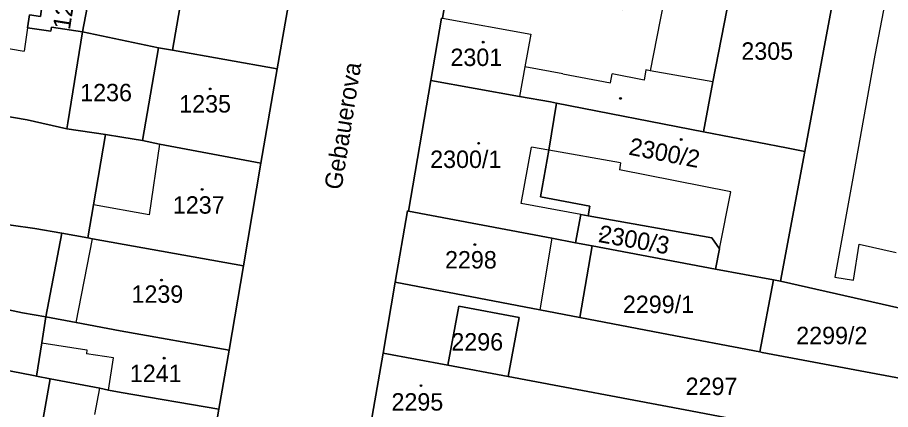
# Model space of a CAD drawing. Extents: x -596233 to -595156, y -1161235 to -1159375.
# Drawn here: x -595955.6 to -595870.4, y -1160403.4 to -1160365.1 of the extents above; entities that cross this region are included whole.
import ezdxf

# ---------------------------------------------------------------- set-up
doc = ezdxf.new("R2010")
doc.units = 0
for name, color, linetype in [('KN_CAR_KR', 7, 'Continuous'), ('KN_KULTURY', 7, 'Continuous'), ('KN_PARC_CIS_POZ', 7, 'Continuous'), ('KN_PARC_CIS_STAV', 7, 'Continuous'), ('KN_PARC_PLOCHA', 7, 'Continuous'), ('KN_ULICE', 7, 'Continuous'), ('parcely_l', 7, 'Continuous')]:
    doc.layers.add(name, color=color, linetype=linetype)

msp = doc.modelspace()

# ---------------------------------------------------------------- linework, layer by layer
at = {"layer": 'KN_CAR_KR'}
for points in [[(-595868.22, -1160349.65), (-595871.9, -1160368.79)], [(-595889.87, -1160350.04), (-595893.84, -1160370.31)], [(-595914.14, -1160365.19), (-595905.52, -1160366.75)], [(-595954.66, -1160366.13), (-595954.99, -1160368.39)], [(-595905.52, -1160366.75), (-595906.09, -1160369.92)], [(-595957.69, -1160367.94), (-595954.99, -1160368.39)], [(-595871.9, -1160368.79), (-595874.13, -1160381.14)], [(-595906.09, -1160369.92), (-595906.61, -1160372.81)], [(-595902.37, -1160370.62), (-595906.09, -1160369.92)], [(-595902.37, -1160370.62), (-595897.74, -1160371.49)], [(-595897.74, -1160371.49), (-595897.57, -1160370.62)], [(-595894.45, -1160371.24), (-595897.57, -1160370.62)], [(-595894.27, -1160370.23), (-595894.45, -1160371.24)], [(-595893.84, -1160370.31), (-595894.27, -1160370.23)], [(-595887.73, -1160371.4), (-595893.84, -1160370.31)], [(-595941.77, -1160377.47), (-595942.79, -1160384.37)], [(-595906.46, -1160383.27), (-595905.45, -1160377.76)], [(-595903.75, -1160378.06), (-595905.45, -1160377.76)], [(-595896.74, -1160379.29), (-595903.75, -1160378.06)], [(-595896.74, -1160379.29), (-595896.86, -1160379.97)], [(-595885.96, -1160382.12), (-595896.86, -1160379.97)], [(-595874.13, -1160381.14), (-595875.81, -1160390.47)], [(-595887.09, -1160387.68), (-595885.96, -1160382.12)], [(-595942.79, -1160384.37), (-595948.21, -1160383.39)], [(-595900.62, -1160384.34), (-595906.46, -1160383.27)], [(-595949.9, -1160394.89), (-595948.32, -1160386.71)], [(-595903.44, -1160386.64), (-595904.64, -1160393.63)], [(-595873.99, -1160390.75), (-595873.45, -1160387.23)], [(-595873.45, -1160387.23), (-595869.81, -1160388.06)], [(-595875.81, -1160390.47), (-595873.99, -1160390.75)], [(-595953.27, -1160396.87), (-595948.86, -1160397.56)], [(-595948.86, -1160397.56), (-595948.91, -1160397.93)], [(-595946.27, -1160398.34), (-595948.91, -1160397.93)], [(-595946.76, -1160401.47), (-595946.27, -1160398.34)], [(-595948.08, -1160403.86), (-595947.61, -1160401.3)]]:
    msp.add_lwpolyline(points, dxfattribs=at)
at = {"layer": 'KN_KULTURY'}
for centre, radius in [((-595910.15, -1160367.52), 0.09), ((-595910.15, -1160367.52), 0.0398), ((-595936.81, -1160372.09), 0.09), ((-595936.81, -1160372.09), 0.0398), ((-595896.75, -1160373.01), 0.09), ((-595896.75, -1160373.01), 0.0398), ((-595890.81, -1160377.03), 0.09), ((-595890.81, -1160377.03), 0.0398), ((-595910.6, -1160377.39), 0.09), ((-595910.6, -1160377.39), 0.0398), ((-595937.61, -1160381.89), 0.09), ((-595937.61, -1160381.89), 0.0398), ((-595898.67, -1160386.24), 0.09), ((-595898.67, -1160386.24), 0.0398), ((-595910.97, -1160387.28), 0.09), ((-595910.97, -1160387.28), 0.0398), ((-595941.58, -1160390.74), 0.09), ((-595941.58, -1160390.74), 0.0398), ((-595941.31, -1160398.36), 0.09), ((-595941.31, -1160398.36), 0.0398), ((-595916.23, -1160401.04), 0.09), ((-595916.23, -1160401.04), 0.0398)]:
    msp.add_circle(centre, radius, dxfattribs=at)
at = {"layer": 'KN_PARC_PLOCHA'}
msp.add_lwpolyline([(-595936.95, -1160409.15), (-595935.96, -1160403.35), (-595934.97, -1160397.57), (-595933.57, -1160389.36), (-595931.86, -1160379.32), (-595930.29, -1160370.12), (-595928.51, -1160360.08), (-595926.41, -1160348.28), (-595923.27, -1160330.39), (-595924.62, -1160328.33), (-595906.3, -1160331.8), (-595908.54, -1160333.27), (-595912.2, -1160353.75), (-595913.47, -1160361.26), (-595914.14, -1160365.19), (-595914.24, -1160365.17), (-595915.27, -1160371.25), (-595917.44, -1160384), (-595917.55, -1160383.99), (-595918.74, -1160390.93), (-595919.92, -1160397.86), (-595921.23, -1160405.32)], dxfattribs=at)
for points in [[(-595858.59, -1160340.56), (-595860.41, -1160351.1), (-595860.54, -1160351.8), (-595861.06, -1160355.69), (-595862.48, -1160364.12), (-595863.62, -1160370.91), (-595863.68, -1160371.29), (-595864.11, -1160374.06), (-595866.8, -1160388.74), (-595867.74, -1160393.87), (-595881.13, -1160390.85), (-595878.76, -1160378.19), (-595876.93, -1160368.38), (-595875.78, -1160362.24), (-595875.17, -1160358.96), (-595873.01, -1160347.61), (-595871.3, -1160338.04), (-595863.4, -1160339.61), (-595863.37, -1160339.46), (-595858.55, -1160340.36)], [(-595884.55, -1160354.96), (-595885.25, -1160358.7), (-595887.73, -1160371.4), (-595888.63, -1160376.26), (-595902.99, -1160373.46), (-595903.58, -1160373.35), (-595906.61, -1160372.81), (-595915.27, -1160371.25), (-595914.24, -1160365.17), (-595914.14, -1160365.19), (-595913.47, -1160361.26), (-595909.93, -1160361.9), (-595899.99, -1160363.69), (-595896.51, -1160364.32), (-595895.69, -1160359.73), (-595895.41, -1160358.18), (-595893.82, -1160349.33), (-595889.87, -1160350.04), (-595886.71, -1160350.6), (-595886.36, -1160350.66), (-595887.05, -1160354.52)], [(-595953.6, -1160355.87), (-595954.36, -1160360.11), (-595953.85, -1160360.19), (-595953.95, -1160360.94), (-595952.86, -1160361.09), (-595953.4, -1160365.01), (-595954.48, -1160364.85), (-595954.66, -1160366.13), (-595952.39, -1160366.46), (-595952.33, -1160366.06), (-595949.28, -1160366.52), (-595950.73, -1160375.39), (-595950.82, -1160375.97), (-595954.71, -1160375.09), (-595962.73, -1160373.73), (-595965.67, -1160373.22), (-595965.61, -1160372.84), (-595963.77, -1160363.74), (-595962.8, -1160357.46), (-595962.34, -1160354.51)], [(-595947.44, -1160356.83), (-595949.28, -1160366.52), (-595952.33, -1160366.06), (-595952.39, -1160366.46), (-595954.66, -1160366.13), (-595954.48, -1160364.85), (-595953.4, -1160365.01), (-595952.86, -1160361.09), (-595953.95, -1160360.94), (-595953.85, -1160360.19), (-595954.36, -1160360.11), (-595953.6, -1160355.87)], [(-595938.78, -1160358.32), (-595940.5, -1160368.3), (-595941.87, -1160368.06), (-595949.28, -1160366.52), (-595947.44, -1160356.83)], [(-595928.51, -1160360.08), (-595930.29, -1160370.12), (-595940.5, -1160368.3), (-595938.78, -1160358.32)], [(-595875.78, -1160362.24), (-595876.93, -1160368.38), (-595878.76, -1160378.19), (-595880.55, -1160377.83), (-595888.63, -1160376.26), (-595887.73, -1160371.4), (-595885.25, -1160358.7), (-595880.27, -1160359.55), (-595879.67, -1160360.45), (-595879.9, -1160361.37)], [(-595941.87, -1160368.06), (-595943.42, -1160377.13), (-595945.45, -1160376.78), (-595947.03, -1160376.54), (-595950.82, -1160375.97), (-595950.73, -1160375.39), (-595949.28, -1160366.52)], [(-595940.5, -1160368.3), (-595930.29, -1160370.12), (-595931.86, -1160379.32), (-595941.77, -1160377.47), (-595943.42, -1160377.13), (-595941.87, -1160368.06)], [(-595978.26, -1160371.01), (-595965.67, -1160373.22), (-595962.73, -1160373.73), (-595954.71, -1160375.09), (-595950.82, -1160375.97), (-595947.03, -1160376.54), (-595948.21, -1160383.39), (-595948.77, -1160386.63), (-595951.3, -1160386.17), (-595953.93, -1160385.7), (-595956.25, -1160385.38), (-595973.67, -1160382.06), (-595981.73, -1160380.52), (-595983.4, -1160380.2), (-595981.76, -1160370.4)], [(-595902.99, -1160373.46), (-595903.75, -1160378.06), (-595904.55, -1160382.61), (-595899.73, -1160383.52), (-595899.91, -1160384.47), (-595900.62, -1160384.34), (-595901.14, -1160387.1), (-595903.44, -1160386.64), (-595917.44, -1160384), (-595915.27, -1160371.25), (-595906.61, -1160372.81), (-595903.58, -1160373.35)], [(-595888.63, -1160376.26), (-595880.55, -1160377.83), (-595878.76, -1160378.19), (-595881.13, -1160390.85), (-595881.8, -1160390.72), (-595887.48, -1160389.69), (-595887.09, -1160387.68), (-595887.82, -1160386.63), (-595899.91, -1160384.47), (-595899.73, -1160383.52), (-595904.55, -1160382.61), (-595903.75, -1160378.06), (-595902.99, -1160373.46)], [(-595943.42, -1160377.13), (-595941.77, -1160377.47), (-595931.86, -1160379.32), (-595933.57, -1160389.36), (-595948.32, -1160386.71), (-595948.77, -1160386.63), (-595948.21, -1160383.39), (-595947.03, -1160376.54), (-595945.45, -1160376.78)], [(-595951.3, -1160386.17), (-595952.87, -1160394.33), (-595955.16, -1160393.93), (-595965.24, -1160391.78), (-595965.67, -1160393.56), (-595975.37, -1160391.9), (-595973.67, -1160382.06), (-595956.25, -1160385.38), (-595953.93, -1160385.7)], [(-595917.44, -1160384), (-595903.44, -1160386.64), (-595901.14, -1160387.1), (-595899.51, -1160387.41), (-595900.72, -1160394.38), (-595904.64, -1160393.63), (-595918.74, -1160390.93), (-595917.55, -1160383.99)], [(-595899.91, -1160384.47), (-595887.82, -1160386.63), (-595887.09, -1160387.68), (-595887.48, -1160389.69), (-595899.51, -1160387.41), (-595901.14, -1160387.1), (-595900.62, -1160384.34)], [(-595948.77, -1160386.63), (-595948.32, -1160386.71), (-595933.57, -1160389.36), (-595934.97, -1160397.57), (-595945.61, -1160395.69), (-595949.9, -1160394.89), (-595952.87, -1160394.33), (-595951.3, -1160386.17)], [(-595887.48, -1160389.69), (-595881.8, -1160390.72), (-595883.15, -1160397.75), (-595892.74, -1160395.91), (-595900.72, -1160394.38), (-595899.51, -1160387.41)], [(-595900.72, -1160394.38), (-595892.74, -1160395.91), (-595883.15, -1160397.75), (-595882.92, -1160397.8), (-595868.8, -1160400.45), (-595862.55, -1160401.69), (-595864.25, -1160404.89), (-595865.9, -1160408.01), (-595873.02, -1160406.69), (-595875.63, -1160406.2), (-595878.11, -1160405.74), (-595890.43, -1160403.4), (-595907.71, -1160400.15), (-595906.63, -1160394.38), (-595912.54, -1160393.29), (-595913.62, -1160399.04), (-595919.92, -1160397.86), (-595918.74, -1160390.93), (-595904.64, -1160393.63)], [(-595881.13, -1160390.85), (-595867.74, -1160393.87), (-595868.8, -1160400.45), (-595882.92, -1160397.8), (-595883.15, -1160397.75), (-595881.8, -1160390.72)], [(-595952.87, -1160394.33), (-595953.27, -1160396.87), (-595953.78, -1160400.11), (-595954.06, -1160400.06), (-595966.36, -1160397.68), (-595965.67, -1160393.56), (-595965.24, -1160391.78), (-595955.16, -1160393.93)], [(-595907.71, -1160400.15), (-595913.62, -1160399.04), (-595912.54, -1160393.29), (-595906.63, -1160394.38)], [(-595934.97, -1160397.57), (-595935.96, -1160403.35), (-595945.51, -1160401.71), (-595946.76, -1160401.47), (-595947.61, -1160401.3), (-595952.44, -1160400.37), (-595953.78, -1160400.11), (-595953.27, -1160396.87), (-595952.87, -1160394.33), (-595949.9, -1160394.89), (-595945.61, -1160395.69)], [(-595953.78, -1160400.11), (-595952.44, -1160400.37), (-595953.12, -1160404.25), (-595953.45, -1160406.13), (-595955.62, -1160405.72), (-595957.73, -1160405.28), (-595961.46, -1160404.5), (-595967.39, -1160403.48), (-595966.36, -1160397.68), (-595954.06, -1160400.06)], [(-595913.62, -1160399.04), (-595907.71, -1160400.15), (-595890.43, -1160403.4), (-595878.11, -1160405.74), (-595875.63, -1160406.2), (-595873.02, -1160406.69), (-595865.9, -1160408.01), (-595867.58, -1160411.51), (-595870.37, -1160417.31), (-595874.3, -1160421.94), (-595874.98, -1160422.78), (-595882, -1160431.18), (-595885.83, -1160435.77), (-595894.39, -1160426.85), (-595893.37, -1160420.66), (-595892.78, -1160417.12), (-595891.8, -1160411.16), (-595903.68, -1160408.85), (-595904.75, -1160408.62), (-595910.92, -1160407.3), (-595912.15, -1160407.04), (-595921.23, -1160405.32), (-595919.92, -1160397.86)], [(-595935.96, -1160403.35), (-595936.95, -1160409.15), (-595950.04, -1160406.78), (-595953.45, -1160406.13), (-595953.12, -1160404.25), (-595952.44, -1160400.37), (-595947.61, -1160401.3), (-595946.76, -1160401.47), (-595945.51, -1160401.71)]]:
    msp.add_lwpolyline(points, close=True, dxfattribs=at)
at = {"layer": 'parcely_l'}
for points in [[(-595953.6, -1160355.87), (-595954.36, -1160360.11), (-595953.85, -1160360.19), (-595953.95, -1160360.94), (-595952.86, -1160361.09), (-595953.4, -1160365.01), (-595954.48, -1160364.85), (-595954.66, -1160366.13), (-595952.39, -1160366.46), (-595952.33, -1160366.06), (-595949.28, -1160366.52)], [(-595949.28, -1160366.52), (-595947.44, -1160356.83)], [(-595940.5, -1160368.3), (-595938.78, -1160358.32)], [(-595885.25, -1160358.7), (-595887.73, -1160371.4), (-595888.63, -1160376.26)], [(-595928.51, -1160360.08), (-595930.29, -1160370.12)], [(-595915.27, -1160371.25), (-595914.24, -1160365.17), (-595914.14, -1160365.19), (-595913.47, -1160361.26)], [(-595878.76, -1160378.19), (-595876.93, -1160368.38), (-595875.78, -1160362.24)], [(-595950.82, -1160375.97), (-595950.73, -1160375.39), (-595949.28, -1160366.52)], [(-595941.87, -1160368.06), (-595949.28, -1160366.52)], [(-595943.42, -1160377.13), (-595941.87, -1160368.06)], [(-595941.87, -1160368.06), (-595940.5, -1160368.3)], [(-595930.29, -1160370.12), (-595940.5, -1160368.3)], [(-595930.29, -1160370.12), (-595931.86, -1160379.32)], [(-595915.27, -1160371.25), (-595917.44, -1160384)], [(-595902.99, -1160373.46), (-595903.58, -1160373.35), (-595906.61, -1160372.81), (-595915.27, -1160371.25)], [(-595950.82, -1160375.97), (-595954.71, -1160375.09), (-595962.73, -1160373.73), (-595965.67, -1160373.22)], [(-595899.91, -1160384.47), (-595899.73, -1160383.52), (-595904.55, -1160382.61), (-595903.75, -1160378.06), (-595902.99, -1160373.46)], [(-595902.99, -1160373.46), (-595888.63, -1160376.26)], [(-595947.03, -1160376.54), (-595950.82, -1160375.97)], [(-595948.77, -1160386.63), (-595948.21, -1160383.39), (-595947.03, -1160376.54)], [(-595943.42, -1160377.13), (-595945.45, -1160376.78), (-595947.03, -1160376.54)], [(-595888.63, -1160376.26), (-595880.55, -1160377.83), (-595878.76, -1160378.19)], [(-595931.86, -1160379.32), (-595941.77, -1160377.47), (-595943.42, -1160377.13)], [(-595881.13, -1160390.85), (-595878.76, -1160378.19)], [(-595933.57, -1160389.36), (-595931.86, -1160379.32)], [(-595973.67, -1160382.06), (-595956.25, -1160385.38), (-595953.93, -1160385.7), (-595951.3, -1160386.17)], [(-595917.44, -1160384), (-595917.55, -1160383.99), (-595918.74, -1160390.93)], [(-595917.44, -1160384), (-595903.44, -1160386.64), (-595901.14, -1160387.1)], [(-595901.14, -1160387.1), (-595900.62, -1160384.34), (-595899.91, -1160384.47)], [(-595887.48, -1160389.69), (-595887.09, -1160387.68), (-595887.82, -1160386.63), (-595899.91, -1160384.47)], [(-595951.3, -1160386.17), (-595952.87, -1160394.33)], [(-595948.77, -1160386.63), (-595951.3, -1160386.17)], [(-595933.57, -1160389.36), (-595948.32, -1160386.71), (-595948.77, -1160386.63)], [(-595901.14, -1160387.1), (-595899.51, -1160387.41)], [(-595900.72, -1160394.38), (-595899.51, -1160387.41)], [(-595899.51, -1160387.41), (-595887.48, -1160389.69)], [(-595934.97, -1160397.57), (-595933.57, -1160389.36)], [(-595887.48, -1160389.69), (-595881.8, -1160390.72)], [(-595919.92, -1160397.86), (-595918.74, -1160390.93)], [(-595918.74, -1160390.93), (-595904.64, -1160393.63), (-595900.72, -1160394.38)], [(-595881.8, -1160390.72), (-595883.15, -1160397.75)], [(-595881.13, -1160390.85), (-595881.8, -1160390.72)], [(-595867.74, -1160393.87), (-595881.13, -1160390.85)], [(-595952.87, -1160394.33), (-595955.16, -1160393.93), (-595965.24, -1160391.78), (-595965.67, -1160393.56)], [(-595907.71, -1160400.15), (-595906.63, -1160394.38), (-595912.54, -1160393.29), (-595913.62, -1160399.04)], [(-595952.87, -1160394.33), (-595953.27, -1160396.87), (-595953.78, -1160400.11)], [(-595952.87, -1160394.33), (-595949.9, -1160394.89), (-595945.61, -1160395.69), (-595934.97, -1160397.57)], [(-595883.15, -1160397.75), (-595892.74, -1160395.91), (-595900.72, -1160394.38)], [(-595953.78, -1160400.11), (-595954.06, -1160400.06), (-595966.36, -1160397.68)], [(-595934.97, -1160397.57), (-595935.96, -1160403.35)], [(-595921.23, -1160405.32), (-595919.92, -1160397.86)], [(-595919.92, -1160397.86), (-595913.62, -1160399.04)], [(-595883.15, -1160397.75), (-595882.92, -1160397.8), (-595868.8, -1160400.45)], [(-595913.62, -1160399.04), (-595907.71, -1160400.15)], [(-595952.44, -1160400.37), (-595953.78, -1160400.11)], [(-595953.45, -1160406.13), (-595953.12, -1160404.25), (-595952.44, -1160400.37)], [(-595952.44, -1160400.37), (-595947.61, -1160401.3), (-595946.76, -1160401.47), (-595945.51, -1160401.71), (-595935.96, -1160403.35)], [(-595907.71, -1160400.15), (-595890.43, -1160403.4), (-595878.11, -1160405.74), (-595875.63, -1160406.2), (-595873.02, -1160406.69), (-595865.9, -1160408.01)], [(-595935.96, -1160403.35), (-595936.95, -1160409.15)]]:
    msp.add_lwpolyline(points, dxfattribs=at)

# ---------------------------------------------------------------- texts
at = {"layer": 'KN_PARC_CIS_POZ'}
msp.add_text('1229/4', height=1.7, rotation=80.995718, dxfattribs=at).set_placement((-595950.5238, -1160366.3673))
for s, p in [('2305', (-595884.9466, -1160369.24)), ('1236', (-595949.5166, -1160373.29)), ('2299/1', (-595896.5166, -1160393.96)), ('2299/2', (-595879.5866, -1160397)), ('2296', (-595913.2666, -1160397.62)), ('2297', (-595890.3866, -1160401.96))]:
    msp.add_text(s, height=1.7, dxfattribs=at).set_placement(p)
at = {"layer": 'KN_PARC_CIS_STAV'}
for s, p in [('2301', (-595913.3566, -1160369.85)), ('1235', (-595939.8466, -1160374.39)), ('2300/1', (-595915.3366, -1160379.8)), ('1237', (-595940.4666, -1160384.26)), ('2298', (-595913.8866, -1160389.61)), ('1239', (-595944.5066, -1160392.96)), ('1241', (-595944.6666, -1160400.7)), ('2295', (-595919.1166, -1160403.48))]:
    msp.add_text(s, height=1.7, dxfattribs=at).set_placement(p)
for s, rotation, p in [('2300/2', 349.101016, (-595896.0197, -1160378.4893)), ('2300/3', 349.898418, (-595898.992, -1160387.0152))]:
    msp.add_text(s, height=1.7, rotation=rotation, dxfattribs=at).set_placement(p)
at = {"layer": 'KN_ULICE'}
msp.add_text('Gebauerova', height=1.7, rotation=81.090662, dxfattribs=at).set_placement((-595924.0025, -1160381.9974))

doc.saveas('drawing.dxf')
